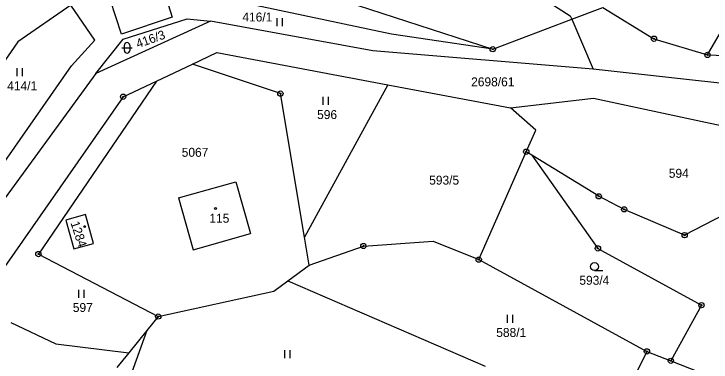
# Model space of a CAD drawing. Extents: x -439246 to -433691, y -1130252 to -1121148.
# Drawn here: x -437746.8 to -437614.4, y -1124136.2 to -1124070.1 of the extents above; entities that cross this region are included whole.
import ezdxf

# ---------------------------------------------------------------- set-up
doc = ezdxf.new("R2010")
doc.units = 0
for name, color, linetype in [('Vrstva 1', 7, 'Continuous'), ('Vrstva 16', 7, 'Continuous'), ('Vrstva 18', 7, 'Continuous'), ('Vrstva 19', 7, 'Continuous'), ('Vrstva 24', 7, 'Continuous'), ('Vrstva 25', 7, 'Continuous'), ('Vrstva 3', 7, 'Continuous'), ('Vrstva 37', 7, 'Continuous')]:
    doc.layers.add(name, color=color, linetype=linetype)

msp = doc.modelspace()

# ---------------------------------------------------------------- linework, layer by layer
at = {"layer": 'Vrstva 1'}
for points in [[(-437724.18, -1124047.01), (-437716.69, -1124070.66)], [(-437677.94, -1124046.88), (-437641.13, -1124070.41)], [(-437615.06, -1124077.85), (-437598.67, -1124049.6)], [(-437726.31, -1124073.93), (-437729.55, -1124063.95)], [(-437675.07, -1124073.91), (-437713.11, -1124065.79)], [(-437735.96, -1124068.38), (-437746.02, -1124075.33)], [(-437731.38, -1124075.04), (-437735.96, -1124068.38)], [(-437683.91, -1124067.63), (-437655.84, -1124076.76)], [(-437640.84, -1124071.07), (-437634.93, -1124068.83)], [(-437634.93, -1124068.83), (-437625.22, -1124074.77)], [(-437716.69, -1124070.66), (-437726.31, -1124073.93)], [(-437726.02, -1124074.82), (-437713.84, -1124071)], [(-437713.84, -1124071), (-437709.42, -1124071.41)], [(-437655.84, -1124076.76), (-437640.84, -1124071.07)], [(-437641.13, -1124070.41), (-437640.84, -1124071.07)], [(-437640.84, -1124071.07), (-437636.74, -1124080.53)], [(-437709.42, -1124071.41), (-437731.21, -1124081.39)], [(-437678.61, -1124077.07), (-437709.42, -1124071.41)], [(-437655.84, -1124076.76), (-437675.07, -1124073.91)], [(-437735.84, -1124079.93), (-437731.38, -1124075.04)], [(-437731.21, -1124081.39), (-437726.02, -1124074.82)], [(-437625.22, -1124074.77), (-437615.06, -1124077.85)], [(-437746.02, -1124075.33), (-437756.54, -1124090.52)], [(-437712.85, -1124079.57), (-437708.26, -1124077.4)], [(-437708.26, -1124077.4), (-437675.79, -1124083.53)], [(-437636.74, -1124080.53), (-437678.61, -1124077.07)], [(-437615.06, -1124077.85), (-437603.67, -1124078.24)], [(-437749.55, -1124099.53), (-437735.84, -1124079.93)], [(-437719.71, -1124082.8), (-437712.85, -1124079.57)], [(-437696.16, -1124085.19), (-437712.85, -1124079.57)], [(-437594.98, -1124085.15), (-437636.74, -1124080.53)], [(-437731.21, -1124081.39), (-437748.42, -1124105.02)], [(-437719.71, -1124082.8), (-437742.12, -1124115.69)], [(-437726.03, -1124085.79), (-437719.71, -1124082.8)], [(-437675.79, -1124083.53), (-437691.56, -1124112.49)], [(-437675.79, -1124083.53), (-437652.47, -1124087.93)], [(-437726.03, -1124085.79), (-437748.46, -1124118.07)], [(-437691.56, -1124112.49), (-437696.16, -1124085.19)], [(-437652.47, -1124087.93), (-437636.68, -1124086.05)], [(-437636.68, -1124086.05), (-437592.08, -1124095.61)], [(-437647.66, -1124092.15), (-437652.47, -1124087.93)], [(-437649.47, -1124096.24), (-437647.66, -1124092.15)], [(-437658.5, -1124116.75), (-437649.47, -1124096.24)], [(-437648.39, -1124096.9), (-437649.47, -1124096.24)], [(-437648.39, -1124096.9), (-437635.87, -1124114.61)], [(-437635.71, -1124104.71), (-437648.39, -1124096.9)], [(-437592.94, -1124098.44), (-437619.4, -1124112.1)], [(-437715.49, -1124104.99), (-437704.64, -1124101.95)], [(-437704.64, -1124101.95), (-437701.86, -1124111.8)], [(-437715.49, -1124104.99), (-437712.75, -1124114.89)], [(-437630.88, -1124107.19), (-437635.71, -1124104.71)], [(-437733.15, -1124108.19), (-437736.88, -1124109.23)], [(-437731.63, -1124113.65), (-437733.15, -1124108.19)], [(-437619.4, -1124112.1), (-437630.88, -1124107.19)], [(-437736.88, -1124109.23), (-437735.36, -1124114.69)], [(-437712.75, -1124114.89), (-437701.86, -1124111.8)], [(-437690.67, -1124117.79), (-437691.56, -1124112.49)], [(-437680.4, -1124114.16), (-437667.16, -1124113.26)], [(-437667.16, -1124113.26), (-437658.5, -1124116.75)], [(-437735.36, -1124114.69), (-437731.63, -1124113.65)], [(-437690.67, -1124117.79), (-437680.4, -1124114.16)], [(-437635.87, -1124114.61), (-437616.21, -1124125.4)], [(-437742.12, -1124115.69), (-437719.35, -1124127.56)], [(-437658.5, -1124116.75), (-437626.56, -1124134.18)], [(-437694.74, -1124120.76), (-437690.67, -1124117.79)], [(-437697.44, -1124122.73), (-437694.74, -1124120.76)], [(-437694.74, -1124120.76), (-437657.26, -1124136.97)], [(-437719.35, -1124127.56), (-437697.44, -1124122.73)], [(-437616.21, -1124125.4), (-437622.01, -1124135.97)], [(-437719.35, -1124127.56), (-437721.5, -1124130.21)], [(-437747.32, -1124128.69), (-437738.8, -1124132.76)], [(-437721.5, -1124130.21), (-437727.28, -1124146.26)], [(-437721.5, -1124130.21), (-437724.96, -1124134.47)], [(-437738.8, -1124132.76), (-437724.96, -1124134.47)], [(-437724.96, -1124134.47), (-437727.2, -1124137.24)], [(-437626.56, -1124134.18), (-437632.97, -1124147.05)], [(-437626.56, -1124134.18), (-437622.01, -1124135.97)], [(-437622.01, -1124135.97), (-437616.72, -1124138.04)]]:
    msp.add_lwpolyline(points, dxfattribs=at)
at = {"layer": 'Vrstva 24'}
for centre, radius in [((-437625.22, -1124074.77), 0.5), ((-437625.22, -1124074.77), 0.1), ((-437655.84, -1124076.76), 0.5), ((-437655.84, -1124076.76), 0.1), ((-437615.06, -1124077.85), 0.5), ((-437615.06, -1124077.85), 0.1), ((-437726.03, -1124085.79), 0.5), ((-437726.03, -1124085.79), 0.1), ((-437696.16, -1124085.19), 0.5), ((-437696.16, -1124085.19), 0.1), ((-437649.47, -1124096.24), 0.5), ((-437649.47, -1124096.24), 0.1), ((-437635.71, -1124104.71), 0.5), ((-437635.71, -1124104.71), 0.1), ((-437630.88, -1124107.19), 0.5), ((-437630.88, -1124107.19), 0.1), ((-437619.4, -1124112.1), 0.5), ((-437619.4, -1124112.1), 0.1), ((-437680.4, -1124114.16), 0.5), ((-437680.4, -1124114.16), 0.1), ((-437635.87, -1124114.61), 0.5), ((-437635.87, -1124114.61), 0.1), ((-437742.12, -1124115.69), 0.5), ((-437742.12, -1124115.69), 0.1), ((-437658.5, -1124116.75), 0.5), ((-437658.5, -1124116.75), 0.1), ((-437616.21, -1124125.4), 0.5), ((-437616.21, -1124125.4), 0.1), ((-437719.35, -1124127.56), 0.5), ((-437719.35, -1124127.56), 0.1), ((-437626.56, -1124134.18), 0.5), ((-437626.56, -1124134.18), 0.1), ((-437622.01, -1124135.97), 0.5), ((-437622.01, -1124135.97), 0.1)]:
    msp.add_circle(centre, radius, dxfattribs=at)
at = {"layer": 'Vrstva 25'}
for p, q in [((-437696.77, -1124072.38), (-437696.77, -1124070.88)), ((-437695.77, -1124072.38), (-437695.77, -1124070.88)), ((-437726.28, -1124076.51), (-437724.28, -1124076.51)), ((-437725.78, -1124077.01), (-437725.78, -1124076.01)), ((-437724.78, -1124076.01), (-437724.78, -1124077.01)), ((-437746.12, -1124081.87), (-437746.12, -1124080.37)), ((-437745.12, -1124081.87), (-437745.12, -1124080.37)), ((-437688.01, -1124087.33), (-437688.01, -1124085.83)), ((-437687.01, -1124087.33), (-437687.01, -1124085.83)), ((-437636.52, -1124118.82), (-437634.92, -1124118.82)), ((-437734.43, -1124123.99), (-437734.43, -1124122.49)), ((-437733.43, -1124123.99), (-437733.43, -1124122.49)), ((-437653.03, -1124128.74), (-437653.03, -1124127.24)), ((-437652.03, -1124128.74), (-437652.03, -1124127.24)), ((-437695.29, -1124135.44), (-437695.29, -1124133.94)), ((-437694.29, -1124135.44), (-437694.29, -1124133.94))]:
    msp.add_line(p, q, dxfattribs=at)
for centre, radius in [((-437708.47, -1124107.03), 0.175), ((-437733.33, -1124110.47), 0.175), ((-437636.52, -1124118.07), 0.75)]:
    msp.add_circle(centre, radius, dxfattribs=at)
for centre, start, end in [((-437725.28, -1124076.01), 0, 180), ((-437725.28, -1124077.01), 180, 0)]:
    msp.add_arc(centre, 0.5, start, end, dxfattribs=at)
at = {"layer": 'Vrstva 3'}
for points in [[(-437715.49, -1124104.99), (-437704.64, -1124101.95)], [(-437704.64, -1124101.95), (-437701.86, -1124111.8)], [(-437715.49, -1124104.99), (-437712.75, -1124114.89)], [(-437733.15, -1124108.19), (-437736.88, -1124109.23)], [(-437731.63, -1124113.65), (-437733.15, -1124108.19)], [(-437736.88, -1124109.23), (-437735.36, -1124114.69)], [(-437712.75, -1124114.89), (-437701.86, -1124111.8)], [(-437735.36, -1124114.69), (-437731.63, -1124113.65)]]:
    msp.add_lwpolyline(points, dxfattribs=at)
at = {"layer": 'Vrstva 37'}
for centre in [(-437708.47, -1124107.03), (-437733.33, -1124110.47)]:
    msp.add_circle(centre, 0.175, dxfattribs=at)

# ---------------------------------------------------------------- texts
at = {"layer": 'Vrstva 16'}
msp.add_text('2698/61', height=1.7, dxfattribs=at).set_placement((-437659.94, -1124083.81))
at = {"layer": 'Vrstva 18'}
for s, p in [('416/1', (-437703.38, -1124071.49)), ('414/1', (-437748.04, -1124084.57)), ('596', (-437689.19, -1124090.03)), ('5067', (-437714.9, -1124097.2)), ('594', (-437622.41, -1124101.19)), ('593/5', (-437667.91, -1124102.49)), ('593/4', (-437639.39, -1124121.52)), ('597', (-437735.58, -1124126.69)), ('588/1', (-437655.17, -1124131.44))]:
    msp.add_text(s, height=1.7, dxfattribs=at).set_placement(p)
msp.add_text('416/3', height=1.7, rotation=19.6324, dxfattribs=at).set_placement((-437723.22, -1124076.59))
at = {"layer": 'Vrstva 19'}
msp.add_text('115', height=1.7, dxfattribs=at).set_placement((-437709.65, -1124109.73))
msp.add_text('1284', height=1.7, rotation=287.9798, dxfattribs=at).set_placement((-437736.04, -1124109.75))

doc.saveas('drawing.dxf')
